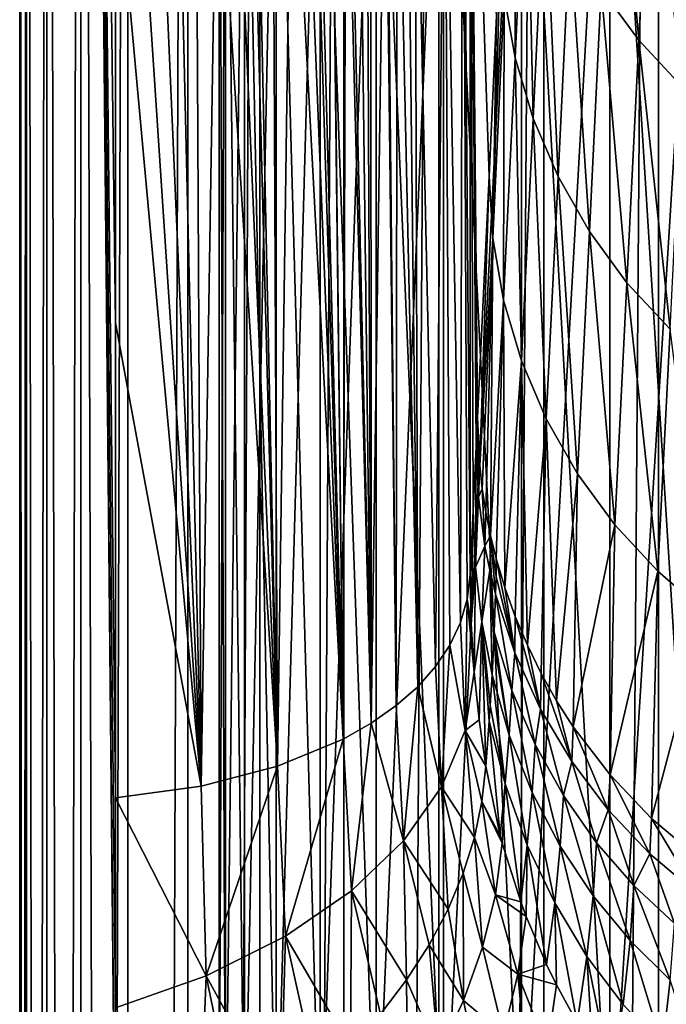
# Model space of a CAD drawing. Header units: metres. Extents: x -24 to 24, y -69 to 184.
# Tile 310 of 656: x -24 to -15, y 97 to 111. Entities that reach past the tile are written whole.
import ezdxf

# ---------------------------------------------------------------- set-up
doc = ezdxf.new("R2010")
doc.units = ezdxf.units.M
for name, color, linetype in [('367', 7, 'CONTINUOUS'), ('369', 7, 'CONTINUOUS'), ('375', 7, 'CONTINUOUS'), ('377', 7, 'CONTINUOUS'), ('380', 7, 'CONTINUOUS'), ('387', 7, 'CONTINUOUS'), ('388', 7, 'CONTINUOUS'), ('390', 7, 'CONTINUOUS'), ('391', 7, 'CONTINUOUS'), ('393', 7, 'CONTINUOUS'), ('394', 7, 'CONTINUOUS'), ('556', 2, 'CONTINUOUS'), ('565', 2, 'CONTINUOUS')]:
    doc.layers.add(name, color=color, linetype=linetype)

msp = doc.modelspace()

# ---------------------------------------------------------------- linework, layer by layer
at = {"layer": '367'}
for points in [[(-24.25, -68.3), (-24.25, 145.2), (-24.152377, 145.2, -2.173753)], [(-24.152377, -68.3, -2.173753), (-24.25, -68.3), (-24.152377, 145.2, -2.173753)], [(-23.860293, 145.2, -4.330005), (-24.152377, -68.3, -2.173753), (-24.152377, 145.2, -2.173753)], [(-23.860293, -68.3, -4.330005), (-24.152377, -68.3, -2.173753), (-23.860293, 145.2, -4.330005)], [(-23.376099, 145.2, -6.451394), (-23.860293, -68.3, -4.330005), (-23.860293, 145.2, -4.330005)], [(-23.376099, -68.3, -6.451394), (-23.860293, -68.3, -4.330005), (-23.376099, 145.2, -6.451394)], [(-22.703696, 145.2, -8.520839), (-23.376099, -68.3, -6.451394), (-23.376099, 145.2, -6.451394)], [(-22.703696, -68.3, -8.520839), (-23.376099, -68.3, -6.451394), (-22.703696, 145.2, -8.520839)], [(-21.848495, 145.2, -10.521681), (-22.703696, -68.3, -8.520839), (-22.703696, 145.2, -8.520839)], [(-21.848495, -68.3, -10.521681), (-22.703696, -68.3, -8.520839), (-21.848495, 145.2, -10.521681)], [(-20.817383, 145.2, -12.437807), (-21.848495, -68.3, -10.521681), (-21.848495, 145.2, -10.521681)], [(-20.817383, -68.3, -12.437807), (-21.848495, -68.3, -10.521681), (-20.817383, 145.2, -12.437807)], [(-19.618662, 145.2, -14.253792), (-20.817383, -68.3, -12.437807), (-20.817383, 145.2, -12.437807)], [(-19.618662, -68.3, -14.253792), (-20.817383, -68.3, -12.437807), (-19.618662, 145.2, -14.253792)], [(-18.261983, 145.2, -15.955014), (-19.618662, -68.3, -14.253792), (-19.618662, 145.2, -14.253792)], [(-18.261983, -68.3, -15.955014), (-19.618662, -68.3, -14.253792), (-18.261983, 145.2, -15.955014)], [(-16.758269, 145.2, -17.527775), (-18.261983, -68.3, -15.955014), (-18.261983, 145.2, -15.955014)], [(-16.758269, -68.3, -17.527775), (-18.261983, -68.3, -15.955014), (-16.758269, 145.2, -17.527775)], [(-15.119628, 145.2, -18.959413), (-16.758269, -68.3, -17.527775), (-16.758269, 145.2, -17.527775)], [(-15.119628, -68.3, -18.959413), (-16.758269, -68.3, -17.527775), (-15.119628, 145.2, -18.959413)], [(-13.359252, 145.2, -20.238401), (-15.119628, -68.3, -18.959413), (-15.119628, 145.2, -18.959413)], [(-13.359252, -68.3, -20.238401), (-15.119628, -68.3, -18.959413), (-13.359252, 145.2, -20.238401)]]:
    msp.add_3dface(points, dxfattribs=at)
at = {"layer": '369'}
for points in [[(-24.25, 145.2), (-24.25, -68.3), (-24.152377, -68.3, 2.173753)], [(-24.25, 145.2), (-24.152377, -68.3, 2.173753), (-24.152377, 145.2, 2.173753)], [(-24.152377, 145.2, 2.173753), (-23.860293, -68.3, 4.330005), (-23.860293, 145.2, 4.330005)], [(-24.152377, -68.3, 2.173753), (-23.860293, -68.3, 4.330005), (-24.152377, 145.2, 2.173753)], [(-23.860293, 145.2, 4.330005), (-23.376099, -68.3, 6.451393), (-23.376099, 145.2, 6.451394)], [(-23.860293, -68.3, 4.330005), (-23.376099, -68.3, 6.451393), (-23.860293, 145.2, 4.330005)], [(-22.882864, 96.696752, 8.02727), (-23.376099, 145.2, 6.451394), (-22.88287, 93.696747, 8.027252)], [(-22.88287, 99.696742, 8.027252), (-23.376099, 145.2, 6.451394), (-22.882864, 96.696752, 8.02727)], [(-22.88287, 106.484945, 8.027252), (-23.376099, 145.2, 6.451394), (-22.88287, 99.696742, 8.027252)], [(-22.88287, 113.273149, 8.027252), (-23.376099, 145.2, 6.451394), (-22.88287, 106.484945, 8.027252)], [(-23.376099, 145.2, 6.451394), (-22.703696, -68.3, 8.520839), (-22.88287, 93.696747, 8.027252)], [(-23.376099, -68.3, 6.451393), (-22.703696, -68.3, 8.520839), (-23.376099, 145.2, 6.451394)]]:
    msp.add_3dface(points, dxfattribs=at)
at = {"layer": '375'}
for points in [[(-17.811177, 102.888231, 37.190803), (-17.76811, 103.800286, 43.359596), (-17.811177, 116.604012, 37.190803)], [(-17.76811, 103.800286, 43.359596), (-17.725042, 104.71228, 49.528477), (-17.811177, 116.604012, 37.190803)], [(-17.725042, 104.71228, 49.528477), (-17.715093, 104.922955, 50.953554), (-17.811177, 116.604012, 37.190803)], [(-17.715093, 104.922955, 50.953554), (-17.705145, 105.133602, 52.378436), (-17.811177, 116.604012, 37.190803)], [(-17.705145, 105.133602, 52.378436), (-17.542342, 108.581463, 75.697882), (-17.811177, 116.604012, 37.190803)], [(-17.542342, 108.581463, 75.697882), (-17.434395, 110.870101, 91.159984), (-17.811177, 116.604012, 37.190803)]]:
    msp.add_3dface(points, dxfattribs=at)
at = {"layer": '377'}
for points in [[(-17.811177, 102.888231, 37.190803), (-17.811177, 116.604012, 37.190803), (-17.916688, 116.064159, 33.417395)], [(-17.916688, 116.064159, 33.417395), (-18.180625, 115.51939, 29.648596), (-17.95109, 102.201337, 32.763533)], [(-17.853955, 102.537836, 34.974335), (-17.916688, 116.064159, 33.417395), (-17.95109, 102.201337, 32.763533)], [(-17.811177, 102.888231, 37.190803), (-17.916688, 116.064159, 33.417395), (-17.853955, 102.537836, 34.974335)], [(-18.180625, 115.51939, 29.648596), (-18.601397, 114.972083, 25.902466), (-18.306062, 101.573744, 28.373115)], [(-18.102058, 101.879603, 30.561874), (-18.180625, 115.51939, 29.648596), (-18.306062, 101.573744, 28.373115)], [(-17.95109, 102.201337, 32.763533), (-18.180625, 115.51939, 29.648596), (-18.102058, 101.879603, 30.561874)], [(-18.562049, 101.284979, 26.200826), (-18.601397, 114.972083, 25.902466), (-18.71538, 114.860789, 25.078247)], [(-18.306062, 101.573744, 28.373115), (-18.601397, 114.972083, 25.902466), (-18.562049, 101.284979, 26.200826)], [(-18.855119, 114.75738, 24.136646), (-18.562049, 101.284979, 26.200826), (-18.71538, 114.860789, 25.078247)], [(-19.02495, 114.669692, 23.07478), (-18.868719, 101.014628, 24.048519), (-19.005539, 114.677922, 23.192149)], [(-19.005539, 114.677922, 23.192149), (-18.868719, 101.014628, 24.048519), (-18.855119, 114.75738, 24.136646)], [(-18.868719, 101.014628, 24.048519), (-18.562049, 101.284979, 26.200826), (-18.855119, 114.75738, 24.136646)], [(-19.788842, 114.511586, 19.045342), (-19.627387, 100.535051, 19.818951), (-19.588413, 114.539648, 20.010945)], [(-19.627387, 100.535051, 19.818951), (-19.224474, 100.764134, 21.919913), (-19.588413, 114.539648, 20.010945)], [(-19.588413, 114.539648, 20.010945), (-19.224474, 100.764134, 21.919913), (-19.539037, 114.546513, 20.257324)], [(-19.539037, 114.546513, 20.257324), (-19.224474, 100.764134, 21.919913), (-19.39927, 114.569027, 20.975049)], [(-19.39927, 114.569027, 20.975049), (-19.224474, 100.764134, 21.919913), (-19.28631, 114.590103, 21.579156)], [(-19.28631, 114.590103, 21.579156), (-19.224474, 100.764134, 21.919913), (-19.232919, 114.602337, 21.872933)], [(-19.232919, 114.602337, 21.872933), (-19.224474, 100.764134, 21.919913), (-19.02495, 114.669692, 23.07478)], [(-19.224474, 100.764134, 21.919913), (-18.868719, 101.014628, 24.048519), (-19.02495, 114.669692, 23.07478)], [(-20.364758, 114.376328, 16.523402), (-19.627387, 100.535051, 19.818951), (-20.184829, 114.429754, 17.276296)], [(-20.184829, 114.429754, 17.276296), (-19.627387, 100.535051, 19.818951), (-20.05355, 114.461945, 17.844537)], [(-20.05355, 114.461945, 17.844537), (-19.627387, 100.535051, 19.818951), (-19.994421, 114.474416, 18.106109)], [(-19.994421, 114.474416, 18.106109), (-19.627387, 100.535051, 19.818951), (-19.795059, 114.510558, 19.016214)], [(-19.795059, 114.510558, 19.016214), (-19.627387, 100.535051, 19.818951), (-19.788842, 114.511586, 19.045342)], [(-20.864043, 114.186102, 14.568798), (-20.564797, 100.147728, 15.718167), (-20.631727, 114.280706, 15.455622)], [(-20.631727, 114.280706, 15.455622), (-20.564797, 100.147728, 15.718167), (-20.364758, 114.376328, 16.523402)], [(-20.564797, 100.147728, 15.718167), (-19.627387, 100.535051, 19.818951), (-20.364758, 114.376328, 16.523402)], [(-21.167718, 114.053112, 13.461548), (-20.564797, 100.147728, 15.718167), (-20.933631, 114.15633, 14.310116)], [(-20.933631, 114.15633, 14.310116), (-20.564797, 100.147728, 15.718167), (-20.864043, 114.186102, 14.568798)], [(-21.431791, 113.933315, 12.541052), (-20.564797, 100.147728, 15.718167), (-21.167718, 114.053112, 13.461548)], [(-21.72958, 113.79651, 11.544864), (-21.658453, 99.864996, 11.779031), (-21.431791, 113.933315, 12.541052)], [(-21.658453, 99.864996, 11.779031), (-20.564797, 100.147728, 15.718167), (-21.431791, 113.933315, 12.541052)], [(-21.978716, 113.682177, 10.742093), (-21.658453, 99.864996, 11.779031), (-21.72958, 113.79651, 11.544864)], [(-22.553274, 113.420756, 8.984001), (-21.658453, 99.864996, 11.779031), (-22.252314, 113.557185, 9.889627)], [(-22.252314, 113.557185, 9.889627), (-21.658453, 99.864996, 11.779031), (-21.978716, 113.682177, 10.742093)], [(-22.88287, 113.273149, 8.027252), (-21.658453, 99.864996, 11.779031), (-22.553274, 113.420756, 8.984001)], [(-22.88287, 113.273149, 8.027252), (-22.88287, 106.484945, 8.027252), (-21.658453, 99.864996, 11.779031)], [(-22.88287, 106.484945, 8.027252), (-22.88287, 99.696742, 8.027252), (-21.658453, 99.864996, 11.779031)]]:
    msp.add_3dface(points, dxfattribs=at)
at = {"layer": '380'}
for points in [[(-15.400411, 110.524007, 123.376076), (-15.769464, 114.720228, 146.709105), (-15.938673, 111.255233, 123.2714)], [(-15.228944, 113.988084, 146.813713), (-15.769464, 114.720228, 146.709105), (-15.400411, 110.524007, 123.376076)], [(-17.16903, 110.271972, 99.472773), (-17.161437, 114.633315, 122.779003), (-17.32527, 111.16109, 99.342152)], [(-17.004567, 113.742471, 122.91001), (-17.161437, 114.633315, 122.779003), (-17.16903, 110.271972, 99.472773)], [(-14.781411, 109.8582, 123.470487), (-15.228944, 113.988084, 146.813713), (-15.400411, 110.524007, 123.376076)], [(-14.607423, 113.321781, 146.908009), (-15.228944, 113.988084, 146.813713), (-14.781411, 109.8582, 123.470487)], [(-16.911511, 109.406124, 99.59924), (-17.004567, 113.742471, 122.91001), (-17.16903, 110.271972, 99.472773)], [(-16.746019, 112.875037, 123.036837), (-17.004567, 113.742471, 122.91001), (-16.911511, 109.406124, 99.59924)], [(-16.556061, 108.574801, 99.719909), (-16.746019, 112.875037, 123.036837), (-16.911511, 109.406124, 99.59924)], [(-16.389169, 112.042334, 123.157827), (-16.746019, 112.875037, 123.036837), (-16.556061, 108.574801, 99.719909)], [(-17.32527, 111.16109, 99.342152), (-17.375651, 112.116546, 99.574326), (-17.489152, 107.694028, 75.904648)], [(-17.375651, 112.116546, 99.574326), (-17.434395, 110.870101, 91.159984), (-17.489152, 107.694028, 75.904648)], [(-16.107301, 107.788811, 99.83321), (-16.389169, 112.042334, 123.157827), (-16.556061, 108.574801, 99.719909)], [(-15.938673, 111.255233, 123.2714), (-16.389169, 112.042334, 123.157827), (-16.107301, 107.788811, 99.83321)], [(-17.333672, 106.806997, 76.034774), (-17.32527, 111.16109, 99.342152), (-17.489152, 107.694028, 75.904648)], [(-17.16903, 110.271972, 99.472773), (-17.32527, 111.16109, 99.342152), (-17.333672, 106.806997, 76.034774)], [(-15.571065, 107.058371, 99.937672), (-15.938673, 111.255233, 123.2714), (-16.107301, 107.788811, 99.83321)], [(-15.400411, 110.524007, 123.376076), (-15.938673, 111.255233, 123.2714), (-15.571065, 107.058371, 99.937672)], [(-17.434395, 110.870101, 91.159984), (-17.542342, 108.581463, 75.697882), (-17.489152, 107.694028, 75.904648)], [(-14.954324, 106.392978, 100.031936), (-15.400411, 110.524007, 123.376076), (-15.571065, 107.058371, 99.937672)], [(-14.781411, 109.8582, 123.470487), (-15.400411, 110.524007, 123.376076), (-14.954324, 106.392978, 100.031936)], [(-17.077396, 105.943067, 76.160778), (-17.16903, 110.271972, 99.472773), (-17.333672, 106.806997, 76.034774)], [(-16.911511, 109.406124, 99.59924), (-17.16903, 110.271972, 99.472773), (-17.077396, 105.943067, 76.160778)], [(-16.72364, 105.113413, 76.281032), (-16.911511, 109.406124, 99.59924), (-17.077396, 105.943067, 76.160778)], [(-16.556061, 108.574801, 99.719909), (-16.911511, 109.406124, 99.59924), (-16.72364, 105.113413, 76.281032)], [(-17.542342, 108.581463, 75.697882), (-17.705145, 105.133602, 52.378436), (-17.675281, 104.451979, 52.477436)], [(-17.489152, 107.694028, 75.904648), (-17.542342, 108.581463, 75.697882), (-17.675281, 104.451979, 52.477436)], [(-16.276979, 104.328768, 76.393979), (-16.556061, 108.574801, 99.719909), (-16.72364, 105.113413, 76.281032)], [(-16.107301, 107.788811, 99.83321), (-16.556061, 108.574801, 99.719909), (-16.276979, 104.328768, 76.393979)], [(-15.743192, 103.599283, 76.498159), (-16.107301, 107.788811, 99.83321), (-16.276979, 104.328768, 76.393979)], [(-15.571065, 107.058371, 99.937672), (-16.107301, 107.788811, 99.83321), (-15.743192, 103.599283, 76.498159)], [(-17.638315, 104.114141, 52.524916), (-17.489152, 107.694028, 75.904648), (-17.675281, 104.451979, 52.477436)], [(-17.586625, 103.778699, 52.572059), (-17.489152, 107.694028, 75.904648), (-17.638315, 104.114141, 52.524916)], [(-17.520265, 103.445874, 52.618835), (-17.489152, 107.694028, 75.904648), (-17.586625, 103.778699, 52.572059)], [(-17.333672, 106.806997, 76.034774), (-17.489152, 107.694028, 75.904648), (-17.520265, 103.445874, 52.618835)], [(-15.129184, 102.934395, 76.592224), (-15.571065, 107.058371, 99.937672), (-15.743192, 103.599283, 76.498159)], [(-14.954324, 106.392978, 100.031936), (-15.571065, 107.058371, 99.937672), (-15.129184, 102.934395, 76.592224)], [(-17.439134, 103.116444, 52.668344), (-17.333672, 106.806997, 76.034774), (-17.520265, 103.445874, 52.618835)], [(-17.316405, 102.703436, 52.723178), (-17.333672, 106.806997, 76.034774), (-17.439134, 103.116444, 52.668344)], [(-17.077396, 105.943067, 76.160778), (-17.333672, 106.806997, 76.034774), (-17.316405, 102.703436, 52.723178)], [(-14.442898, 102.342705, 76.674956), (-14.954324, 106.392978, 100.031936), (-15.129184, 102.934395, 76.592224)], [(-17.167534, 102.288504, 52.781493), (-17.077396, 105.943067, 76.160778), (-17.316405, 102.703436, 52.723178)], [(-16.993319, 101.87672, 52.839365), (-17.077396, 105.943067, 76.160778), (-17.167534, 102.288504, 52.781493)], [(-16.72364, 105.113413, 76.281032), (-17.077396, 105.943067, 76.160778), (-16.993319, 101.87672, 52.839365)], [(-16.795422, 101.473689, 52.896007), (-16.72364, 105.113413, 76.281032), (-16.993319, 101.87672, 52.839365)], [(-16.57647, 101.084737, 52.950671), (-16.72364, 105.113413, 76.281032), (-16.795422, 101.473689, 52.896007)], [(-16.276979, 104.328768, 76.393979), (-16.72364, 105.113413, 76.281032), (-16.57647, 101.084737, 52.950671)], [(-16.339287, 100.713677, 53.00282), (-16.276979, 104.328768, 76.393979), (-16.57647, 101.084737, 52.950671)], [(-15.743192, 103.599283, 76.498159), (-16.276979, 104.328768, 76.393979), (-16.339287, 100.713677, 53.00282)], [(-15.812791, 100.023965, 53.099753), (-15.743192, 103.599283, 76.498159), (-16.339287, 100.713677, 53.00282)], [(-15.129184, 102.934395, 76.592224), (-15.743192, 103.599283, 76.498159), (-15.812791, 100.023965, 53.099753)], [(-15.21785, 99.400789, 53.187335), (-15.129184, 102.934395, 76.592224), (-15.812791, 100.023965, 53.099753)], [(-14.442898, 102.342705, 76.674956), (-15.129184, 102.934395, 76.592224), (-15.21785, 99.400789, 53.187335)], [(-14.557913, 98.844902, 53.265458), (-14.442898, 102.342705, 76.674956), (-15.21785, 99.400789, 53.187335)]]:
    msp.add_3dface(points, dxfattribs=at)
at = {"layer": '387'}
for points in [[(-17.705145, 105.133602, 52.378436), (-17.715093, 104.922955, 50.953554), (-17.693464, 103.993716, 49.584847)], [(-17.675281, 104.451979, 52.477436), (-17.705145, 105.133602, 52.378436), (-17.693464, 103.993716, 49.584847)], [(-17.715093, 104.922955, 50.953554), (-17.725042, 104.71228, 49.528477), (-17.693464, 103.993716, 49.584847)], [(-17.638315, 104.114141, 52.524916), (-17.675281, 104.451979, 52.477436), (-17.693464, 103.993716, 49.584847)], [(-17.60073, 103.292762, 49.637447), (-17.638315, 104.114141, 52.524916), (-17.693464, 103.993716, 49.584847)], [(-17.586625, 103.778699, 52.572059), (-17.638315, 104.114141, 52.524916), (-17.60073, 103.292762, 49.637447)], [(-17.520265, 103.445874, 52.618835), (-17.586625, 103.778699, 52.572059), (-17.60073, 103.292762, 49.637447)], [(-17.531846, 102.947813, 49.662371), (-17.520265, 103.445874, 52.618835), (-17.60073, 103.292762, 49.637447)], [(-17.447928, 102.60603, 49.686386), (-17.520265, 103.445874, 52.618835), (-17.531846, 102.947813, 49.662371)], [(-17.442259, 102.857618, 51.154662), (-17.520265, 103.445874, 52.618835), (-17.447928, 102.60603, 49.686386)], [(-17.439134, 103.116444, 52.668344), (-17.520265, 103.445874, 52.618835), (-17.442259, 102.857618, 51.154662)]]:
    msp.add_3dface(points, dxfattribs=at)
at = {"layer": '388'}
for points in [[(-17.439134, 103.116444, 52.668344), (-17.442259, 102.857618, 51.154662), (-17.172315, 101.767472, 49.748306)], [(-17.316405, 102.703436, 52.723178), (-17.439134, 103.116444, 52.668344), (-17.172315, 101.767472, 49.748306)], [(-17.442259, 102.857618, 51.154662), (-17.447928, 102.60603, 49.686386), (-17.172315, 101.767472, 49.748306)], [(-17.167534, 102.288504, 52.781493), (-17.316405, 102.703436, 52.723178), (-17.172315, 101.767472, 49.748306)], [(-16.807286, 100.966009, 49.814918), (-17.167534, 102.288504, 52.781493), (-17.172315, 101.767472, 49.748306)], [(-16.993319, 101.87672, 52.839365), (-17.167534, 102.288504, 52.781493), (-16.807286, 100.966009, 49.814918)], [(-16.795422, 101.473689, 52.896007), (-16.993319, 101.87672, 52.839365), (-16.807286, 100.966009, 49.814918)], [(-16.35989, 100.215007, 49.884038), (-16.795422, 101.473689, 52.896007), (-16.807286, 100.966009, 49.814918)], [(-16.57647, 101.084737, 52.950671), (-16.795422, 101.473689, 52.896007), (-16.35989, 100.215007, 49.884038)], [(-16.339287, 100.713677, 53.00282), (-16.57647, 101.084737, 52.950671), (-16.35989, 100.215007, 49.884038)], [(-15.837424, 99.524675, 49.953483), (-16.339287, 100.713677, 53.00282), (-16.35989, 100.215007, 49.884038)], [(-15.812791, 100.023965, 53.099753), (-16.339287, 100.713677, 53.00282), (-15.837424, 99.524675, 49.953483)], [(-15.243069, 98.898114, 50.021821), (-15.812791, 100.023965, 53.099753), (-15.837424, 99.524675, 49.953483)], [(-15.21785, 99.400789, 53.187335), (-15.812791, 100.023965, 53.099753), (-15.243069, 98.898114, 50.021821)], [(-14.576764, 98.335947, 50.088049), (-15.21785, 99.400789, 53.187335), (-15.243069, 98.898114, 50.021821)], [(-14.557913, 98.844902, 53.265458), (-15.21785, 99.400789, 53.187335), (-14.576764, 98.335947, 50.088049)]]:
    msp.add_3dface(points, dxfattribs=at)
at = {"layer": '390'}
for points in [[(-17.725042, 104.71228, 49.528477), (-17.76811, 103.800286, 43.359596), (-17.736894, 102.994331, 43.43607)], [(-17.693464, 103.993716, 49.584847), (-17.725042, 104.71228, 49.528477), (-17.736894, 102.994331, 43.43607)], [(-17.60073, 103.292762, 49.637447), (-17.693464, 103.993716, 49.584847), (-17.736894, 102.994331, 43.43607)], [(-17.76811, 103.800286, 43.359596), (-17.811177, 102.888231, 37.190803), (-17.796173, 102.186073, 37.291679)], [(-17.736894, 102.994331, 43.43607), (-17.76811, 103.800286, 43.359596), (-17.796173, 102.186073, 37.291679)], [(-17.646362, 102.209772, 43.496527), (-17.60073, 103.292762, 49.637447), (-17.736894, 102.994331, 43.43607)], [(-17.531846, 102.947813, 49.662371), (-17.60073, 103.292762, 49.637447), (-17.646362, 102.209772, 43.496527)], [(-17.753089, 101.492091, 37.376094), (-17.736894, 102.994331, 43.43607), (-17.796173, 102.186073, 37.291679)], [(-17.646362, 102.209772, 43.496527), (-17.736894, 102.994331, 43.43607), (-17.753089, 101.492091, 37.376094)], [(-17.499654, 101.454395, 43.565734), (-17.531846, 102.947813, 49.662371), (-17.646362, 102.209772, 43.496527)], [(-17.473429, 101.942103, 46.028586), (-17.531846, 102.947813, 49.662371), (-17.499654, 101.454395, 43.565734)], [(-17.46785, 102.062458, 46.662559), (-17.531846, 102.947813, 49.662371), (-17.473429, 101.942103, 46.028586)], [(-17.447928, 102.60603, 49.686386), (-17.531846, 102.947813, 49.662371), (-17.46785, 102.062458, 46.662559)], [(-17.683728, 100.813723, 37.443126), (-17.646362, 102.209772, 43.496527), (-17.753089, 101.492091, 37.376094)], [(-17.589287, 100.149249, 37.49304), (-17.646362, 102.209772, 43.496527), (-17.683728, 100.813723, 37.443126)], [(-17.542417, 100.79361, 40.426368), (-17.646362, 102.209772, 43.496527), (-17.589287, 100.149249, 37.49304)], [(-17.527132, 101.018182, 41.474179), (-17.646362, 102.209772, 43.496527), (-17.542417, 100.79361, 40.426368)], [(-17.499654, 101.454395, 43.565734), (-17.646362, 102.209772, 43.496527), (-17.527132, 101.018182, 41.474179)]]:
    msp.add_3dface(points, dxfattribs=at)
at = {"layer": '391'}
for points in [[(-17.447928, 102.60603, 49.686386), (-17.46785, 102.062458, 46.662559), (-17.21639, 101.232405, 46.588934)], [(-17.172315, 101.767472, 49.748306), (-17.447928, 102.60603, 49.686386), (-17.21639, 101.232405, 46.588934)], [(-17.46785, 102.062458, 46.662559), (-17.473429, 101.942103, 46.028586), (-17.254772, 100.592025, 43.58768)], [(-17.21639, 101.232405, 46.588934), (-17.46785, 102.062458, 46.662559), (-17.254772, 100.592025, 43.58768)], [(-17.473429, 101.942103, 46.028586), (-17.499654, 101.454395, 43.565734), (-17.254772, 100.592025, 43.58768)], [(-16.884489, 100.45808, 46.632628), (-17.172315, 101.767472, 49.748306), (-17.21639, 101.232405, 46.588934)], [(-16.807286, 100.966009, 49.814918), (-17.172315, 101.767472, 49.748306), (-16.884489, 100.45808, 46.632628)], [(-17.499654, 101.454395, 43.565734), (-17.527132, 101.018182, 41.474179), (-17.309716, 99.899156, 40.617286)], [(-17.254772, 100.592025, 43.58768), (-17.499654, 101.454395, 43.565734), (-17.309716, 99.899156, 40.617286)], [(-16.92769, 99.774207, 43.642743), (-17.21639, 101.232405, 46.588934), (-17.254772, 100.592025, 43.58768)], [(-16.884489, 100.45808, 46.632628), (-17.21639, 101.232405, 46.588934), (-16.92769, 99.774207, 43.642743)], [(-17.527132, 101.018182, 41.474179), (-17.542417, 100.79361, 40.426368), (-17.309716, 99.899156, 40.617286)], [(-16.478237, 99.728342, 46.683888), (-16.807286, 100.966009, 49.814918), (-16.884489, 100.45808, 46.632628)], [(-16.35989, 100.215007, 49.884038), (-16.807286, 100.966009, 49.814918), (-16.478237, 99.728342, 46.683888)], [(-17.542417, 100.79361, 40.426368), (-17.589287, 100.149249, 37.49304), (-17.381222, 99.155654, 37.560737)], [(-17.309716, 99.899156, 40.617286), (-17.542417, 100.79361, 40.426368), (-17.381222, 99.155654, 37.560737)], [(-16.994781, 99.020719, 40.690597), (-17.254772, 100.592025, 43.58768), (-17.309716, 99.899156, 40.617286)], [(-16.92769, 99.774207, 43.642743), (-17.254772, 100.592025, 43.58768), (-16.994781, 99.020719, 40.690597)], [(-16.524837, 99.005221, 43.704086), (-16.884489, 100.45808, 46.632628), (-16.92769, 99.774207, 43.642743)], [(-16.478237, 99.728342, 46.683888), (-16.884489, 100.45808, 46.632628), (-16.524837, 99.005221, 43.704086)], [(-16.004773, 99.053609, 46.740381), (-16.35989, 100.215007, 49.884038), (-16.478237, 99.728342, 46.683888)], [(-15.837424, 99.524675, 49.953483), (-16.35989, 100.215007, 49.884038), (-16.004773, 99.053609, 46.740381)], [(-17.352824, 99.047929, 37.568743), (-17.309716, 99.899156, 40.617286), (-17.381222, 99.155654, 37.560737)], [(-17.089818, 98.209076, 37.635996), (-17.309716, 99.899156, 40.617286), (-17.352824, 99.047929, 37.568743)], [(-16.994781, 99.020719, 40.690597), (-17.309716, 99.899156, 40.617286), (-17.089818, 98.209076, 37.635996)], [(-16.602468, 98.194111, 40.768131), (-16.92769, 99.774207, 43.642743), (-16.994781, 99.020719, 40.690597)], [(-16.524837, 99.005221, 43.704086), (-16.92769, 99.774207, 43.642743), (-16.602468, 98.194111, 40.768131)], [(-16.054709, 98.296117, 43.769277), (-16.478237, 99.728342, 46.683888), (-16.524837, 99.005221, 43.704086)], [(-16.004773, 99.053609, 46.740381), (-16.478237, 99.728342, 46.683888), (-16.054709, 98.296117, 43.769277)], [(-15.472473, 98.442531, 46.799722), (-15.837424, 99.524675, 49.953483), (-16.004773, 99.053609, 46.740381)], [(-15.243069, 98.898114, 50.021821), (-15.837424, 99.524675, 49.953483), (-15.472473, 98.442531, 46.799722)], [(-17.012775, 98.001537, 37.654036), (-16.994781, 99.020719, 40.690597), (-17.089818, 98.209076, 37.635996)], [(-16.720845, 97.314059, 37.717971), (-16.994781, 99.020719, 40.690597), (-17.012775, 98.001537, 37.654036)], [(-16.602468, 98.194111, 40.768131), (-16.994781, 99.020719, 40.690597), (-16.720845, 97.314059, 37.717971)], [(-16.142154, 97.430859, 40.847485), (-16.524837, 99.005221, 43.704086), (-16.602468, 98.194111, 40.768131)], [(-16.054709, 98.296117, 43.769277), (-16.524837, 99.005221, 43.704086), (-16.142154, 97.430859, 40.847485)], [(-15.527218, 97.656454, 43.835631), (-16.004773, 99.053609, 46.740381), (-16.054709, 98.296117, 43.769277)], [(-15.472473, 98.442531, 46.799722), (-16.004773, 99.053609, 46.740381), (-15.527218, 97.656454, 43.835631)], [(-14.891144, 97.901018, 46.859653), (-15.243069, 98.898114, 50.021821), (-15.472473, 98.442531, 46.799722)], [(-14.576764, 98.335947, 50.088049), (-15.243069, 98.898114, 50.021821), (-14.891144, 97.901018, 46.859653)], [(-14.953629, 97.092664, 43.900504), (-15.472473, 98.442531, 46.799722), (-15.527218, 97.656454, 43.835631)], [(-14.891144, 97.901018, 46.859653), (-15.472473, 98.442531, 46.799722), (-14.953629, 97.092664, 43.900504)], [(-15.624789, 96.741721, 40.925711), (-16.054709, 98.296117, 43.769277), (-16.142154, 97.430859, 40.847485)], [(-15.527218, 97.656454, 43.835631), (-16.054709, 98.296117, 43.769277), (-15.624789, 96.741721, 40.925711)], [(-16.578724, 97.022361, 37.74709), (-16.602468, 98.194111, 40.768131), (-16.720845, 97.314059, 37.717971)], [(-16.284399, 96.483664, 37.804069), (-16.602468, 98.194111, 40.768131), (-16.578724, 97.022361, 37.74709)], [(-16.142154, 97.430859, 40.847485), (-16.602468, 98.194111, 40.768131), (-16.284399, 96.483664, 37.804069)], [(-15.06264, 96.13425, 40.999751), (-15.527218, 97.656454, 43.835631), (-15.624789, 96.741721, 40.925711)], [(-14.953629, 97.092664, 43.900504), (-15.527218, 97.656454, 43.835631), (-15.06264, 96.13425, 40.999751)], [(-16.065064, 96.128263, 37.843968), (-16.142154, 97.430859, 40.847485), (-16.284399, 96.483664, 37.804069)], [(-15.795186, 95.734332, 37.890352), (-16.142154, 97.430859, 40.847485), (-16.065064, 96.128263, 37.843968)], [(-15.624789, 96.741721, 40.925711), (-16.142154, 97.430859, 40.847485), (-15.795186, 95.734332, 37.890352)], [(-14.468917, 95.610808, 41.06687), (-14.953629, 97.092664, 43.900504), (-15.06264, 96.13425, 40.999751)]]:
    msp.add_3dface(points, dxfattribs=at)
at = {"layer": '393'}
for points in [[(-17.811177, 102.888231, 37.190803), (-17.853955, 102.537836, 34.974335), (-17.796173, 102.186073, 37.291679)], [(-17.853955, 102.537836, 34.974335), (-17.95109, 102.201337, 32.763533), (-17.885494, 100.65983, 33.119008)], [(-17.753089, 101.492091, 37.376094), (-17.853955, 102.537836, 34.974335), (-17.885494, 100.65983, 33.119008)], [(-17.853955, 102.537836, 34.974335), (-17.753089, 101.492091, 37.376094), (-17.796173, 102.186073, 37.291679)], [(-17.95109, 102.201337, 32.763533), (-18.102058, 101.879603, 30.561874), (-17.885494, 100.65983, 33.119008)], [(-18.102058, 101.879603, 30.561874), (-18.306062, 101.573744, 28.373115), (-18.222048, 99.852802, 28.847981)], [(-17.885494, 100.65983, 33.119008), (-18.102058, 101.879603, 30.561874), (-18.222048, 99.852802, 28.847981)], [(-18.306062, 101.573744, 28.373115), (-18.562049, 101.284979, 26.200826), (-18.222048, 99.852802, 28.847981)], [(-17.683728, 100.813723, 37.443126), (-17.753089, 101.492091, 37.376094), (-17.885494, 100.65983, 33.119008)], [(-18.562049, 101.284979, 26.200826), (-18.868719, 101.014628, 24.048519), (-18.763678, 99.084378, 24.580781)], [(-18.222048, 99.852802, 28.847981), (-18.562049, 101.284979, 26.200826), (-18.763678, 99.084378, 24.580781)], [(-18.868719, 101.014628, 24.048519), (-19.224474, 100.764134, 21.919913), (-18.763678, 99.084378, 24.580781)], [(-19.224474, 100.764134, 21.919913), (-19.627387, 100.535051, 19.818951), (-19.5082, 98.368433, 20.337813)], [(-18.763678, 99.084378, 24.580781), (-19.224474, 100.764134, 21.919913), (-19.5082, 98.368433, 20.337813)], [(-17.589287, 100.149249, 37.49304), (-17.683728, 100.813723, 37.443126), (-17.885494, 100.65983, 33.119008)], [(-17.885494, 100.65983, 33.119008), (-18.222048, 99.852802, 28.847981), (-17.750798, 99.132001, 33.169546)], [(-17.643356, 99.642933, 35.338902), (-17.885494, 100.65983, 33.119008), (-17.750798, 99.132001, 33.169546)], [(-17.589287, 100.149249, 37.49304), (-17.885494, 100.65983, 33.119008), (-17.643356, 99.642933, 35.338902)], [(-19.627387, 100.535051, 19.818951), (-20.564797, 100.147728, 15.718167), (-20.451432, 97.719257, 16.14199)], [(-19.5082, 98.368433, 20.337813), (-19.627387, 100.535051, 19.818951), (-20.451432, 97.719257, 16.14199)], [(-20.564797, 100.147728, 15.718167), (-21.658453, 99.864996, 11.779031), (-21.583289, 97.154283, 12.02434)], [(-20.451432, 97.719257, 16.14199), (-20.564797, 100.147728, 15.718167), (-21.583289, 97.154283, 12.02434)], [(-21.658453, 99.864996, 11.779031), (-22.88287, 99.696742, 8.027252), (-21.583289, 97.154283, 12.02434)], [(-18.222048, 99.852802, 28.847981), (-18.763678, 99.084378, 24.580781), (-18.127722, 98.106131, 28.79859)], [(-17.91212, 98.618755, 30.988114), (-18.222048, 99.852802, 28.847981), (-18.127722, 98.106131, 28.79859)], [(-17.750798, 99.132001, 33.169546), (-18.222048, 99.852802, 28.847981), (-17.91212, 98.618755, 30.988114)], [(-22.88287, 99.696742, 8.027252), (-22.882864, 96.696752, 8.02727), (-21.583289, 97.154283, 12.02434)], [(-18.763678, 99.084378, 24.580781), (-19.5082, 98.368433, 20.337813), (-18.720694, 97.095122, 24.415499)], [(-18.397547, 97.597162, 26.605491), (-18.763678, 99.084378, 24.580781), (-18.720694, 97.095122, 24.415499)], [(-18.127722, 98.106131, 28.79859), (-18.763678, 99.084378, 24.580781), (-18.397547, 97.597162, 26.605491)], [(-19.5082, 98.368433, 20.337813), (-20.451432, 97.719257, 16.14199), (-19.519869, 96.124723, 20.076874)], [(-19.095292, 96.603555, 22.237755), (-19.5082, 98.368433, 20.337813), (-19.519869, 96.124723, 20.076874)], [(-18.720694, 97.095122, 24.415499), (-19.5082, 98.368433, 20.337813), (-19.095292, 96.603555, 22.237755)], [(-20.451432, 97.719257, 16.14199), (-21.583289, 97.154283, 12.02434), (-20.524016, 95.204202, 15.778923)], [(-19.995745, 95.65809, 17.925159), (-20.451432, 97.719257, 16.14199), (-20.524016, 95.204202, 15.778923)], [(-19.519869, 96.124723, 20.076874), (-20.451432, 97.719257, 16.14199), (-19.995745, 95.65809, 17.925159)], [(-21.583289, 97.154283, 12.02434), (-22.882864, 96.696752, 8.02727), (-21.694564, 94.3691, 11.642338)], [(-21.095985, 94.770993, 13.66909), (-21.583289, 97.154283, 12.02434), (-21.694564, 94.3691, 11.642338)], [(-20.524016, 95.204202, 15.778923), (-21.583289, 97.154283, 12.02434), (-21.095985, 94.770993, 13.66909)]]:
    msp.add_3dface(points, dxfattribs=at)
at = {"layer": '394'}
for points in [[(-17.381222, 99.155654, 37.560737), (-17.589287, 100.149249, 37.49304), (-17.643356, 99.642933, 35.338902)], [(-17.643356, 99.642933, 35.338902), (-17.750798, 99.132001, 33.169546), (-17.450222, 98.312831, 34.822458)], [(-17.352824, 99.047929, 37.568743), (-17.643356, 99.642933, 35.338902), (-17.450222, 98.312831, 34.822458)], [(-17.352824, 99.047929, 37.568743), (-17.381222, 99.155654, 37.560737), (-17.643356, 99.642933, 35.338902)], [(-17.750798, 99.132001, 33.169546), (-17.91212, 98.618755, 30.988114), (-17.634834, 97.561991, 32.063581)], [(-17.450222, 98.312831, 34.822458), (-17.750798, 99.132001, 33.169546), (-17.634834, 97.561991, 32.063581)], [(-17.089818, 98.209076, 37.635996), (-17.352824, 99.047929, 37.568743), (-17.450222, 98.312831, 34.822458)], [(-17.91212, 98.618755, 30.988114), (-18.127722, 98.106131, 28.79859), (-17.906324, 96.801597, 29.297621)], [(-17.634834, 97.561991, 32.063581), (-17.91212, 98.618755, 30.988114), (-17.906324, 96.801597, 29.297621)], [(-17.450222, 98.312831, 34.822458), (-17.634834, 97.561991, 32.063581), (-17.129009, 97.174824, 34.89866)], [(-17.012775, 98.001537, 37.654036), (-17.450222, 98.312831, 34.822458), (-17.129009, 97.174824, 34.89866)], [(-17.012775, 98.001537, 37.654036), (-17.089818, 98.209076, 37.635996), (-17.450222, 98.312831, 34.822458)], [(-18.127722, 98.106131, 28.79859), (-18.397547, 97.597162, 26.605491), (-17.906324, 96.801597, 29.297621)], [(-16.720845, 97.314059, 37.717971), (-17.012775, 98.001537, 37.654036), (-17.129009, 97.174824, 34.89866)], [(-18.397547, 97.597162, 26.605491), (-18.720694, 97.095122, 24.415499), (-18.263757, 96.038838, 26.532403)], [(-17.906324, 96.801597, 29.297621), (-18.397547, 97.597162, 26.605491), (-18.263757, 96.038838, 26.532403)], [(-17.634834, 97.561991, 32.063581), (-17.906324, 96.801597, 29.297621), (-17.334921, 96.31974, 32.13198)], [(-17.129009, 97.174824, 34.89866), (-17.634834, 97.561991, 32.063581), (-17.334921, 96.31974, 32.13198)], [(-16.578724, 97.022361, 37.74709), (-16.720845, 97.314059, 37.717971), (-17.129009, 97.174824, 34.89866)], [(-18.720694, 97.095122, 24.415499), (-19.095292, 96.603555, 22.237755), (-18.704912, 95.280404, 23.776934)], [(-18.263757, 96.038838, 26.532403), (-18.720694, 97.095122, 24.415499), (-18.704912, 95.280404, 23.776934)], [(-17.129009, 97.174824, 34.89866), (-17.334921, 96.31974, 32.13198), (-16.938808, 95.147183, 32.225588)], [(-16.713032, 96.106305, 34.990234), (-17.129009, 97.174824, 34.89866), (-16.938808, 95.147183, 32.225588)], [(-16.578724, 97.022361, 37.74709), (-17.129009, 97.174824, 34.89866), (-16.713032, 96.106305, 34.990234)], [(-16.284399, 96.483664, 37.804069), (-16.578724, 97.022361, 37.74709), (-16.713032, 96.106305, 34.990234)], [(-17.906324, 96.801597, 29.297621), (-18.263757, 96.038838, 26.532403), (-17.629702, 95.443798, 29.360527)], [(-17.334921, 96.31974, 32.13198), (-17.906324, 96.801597, 29.297621), (-17.629702, 95.443798, 29.360527)]]:
    msp.add_3dface(points, dxfattribs=at)
at = {"layer": '556'}
for points in [[(-21.308703, 94.2, -1.974633), (-21.4, 116.65), (-21.4, 94.2)], [(-21.308703, 116.65, -1.974633), (-21.4, 116.65), (-21.308703, 94.2, -1.974633)], [(-21.035611, 94.2, -3.932309), (-21.308703, 116.65, -1.974633), (-21.308703, 94.2, -1.974633)], [(-21.035611, 116.65, -3.932309), (-21.308703, 116.65, -1.974633), (-21.035611, 94.2, -3.932309)], [(-20.583073, 94.2, -5.856374), (-21.035611, 116.65, -3.932309), (-21.035611, 94.2, -3.932309)], [(-20.583073, 116.65, -5.856374), (-21.035611, 116.65, -3.932309), (-20.583073, 94.2, -5.856374)], [(-19.954938, 94.2, -7.730488), (-20.583073, 116.65, -5.856374), (-20.583073, 94.2, -5.856374)], [(-19.954938, 116.65, -7.730488), (-20.583073, 116.65, -5.856374), (-19.954938, 94.2, -7.730488)], [(-19.156526, 94.2, -9.538738), (-19.954938, 116.65, -7.730488), (-19.954938, 94.2, -7.730488)], [(-19.156526, 116.65, -9.538738), (-19.954938, 116.65, -7.730488), (-19.156526, 94.2, -9.538738)], [(-18.194626, 94.2, -11.265681), (-19.156526, 116.65, -9.538738), (-19.156526, 94.2, -9.538738)], [(-18.194626, 116.65, -11.265681), (-19.156526, 116.65, -9.538738), (-18.194626, 94.2, -11.265681)], [(-17.077511, 94.2, -12.896458), (-18.194626, 116.65, -11.265681), (-18.194626, 94.2, -11.265681)], [(-17.077511, 116.65, -12.896458), (-18.194626, 116.65, -11.265681), (-17.077511, 94.2, -12.896458)], [(-15.814761, 94.2, -14.41712), (-17.077511, 116.65, -12.896458), (-17.077511, 94.2, -12.896458)], [(-15.814761, 116.65, -14.41712), (-17.077511, 116.65, -12.896458), (-15.814761, 94.2, -14.41712)], [(-14.41712, 94.2, -15.814761), (-15.814761, 116.65, -14.41712), (-15.814761, 94.2, -14.41712)], [(-14.41712, 116.65, -15.814761), (-15.814761, 116.65, -14.41712), (-14.41712, 94.2, -15.814761)]]:
    msp.add_3dface(points, dxfattribs=at)
at = {"layer": '565'}
for points in [[(-21.4, 94.2), (-21.308703, 116.65, 1.974633), (-21.308703, 94.2, 1.974633)], [(-21.4, 94.2), (-21.4, 116.65), (-21.308703, 116.65, 1.974633)], [(-21.308703, 94.2, 1.974633), (-21.035611, 116.65, 3.932309), (-21.035611, 94.2, 3.932309)], [(-21.308703, 116.65, 1.974633), (-21.035611, 116.65, 3.932309), (-21.308703, 94.2, 1.974633)], [(-21.035611, 94.2, 3.932309), (-20.583073, 116.65, 5.856374), (-20.583073, 94.2, 5.856374)], [(-21.035611, 116.65, 3.932309), (-20.583073, 116.65, 5.856374), (-21.035611, 94.2, 3.932309)], [(-20.583073, 94.2, 5.856374), (-19.954938, 116.65, 7.730488), (-19.954938, 94.2, 7.730488)], [(-20.583073, 116.65, 5.856374), (-19.954938, 116.65, 7.730488), (-20.583073, 94.2, 5.856374)], [(-19.954938, 94.2, 7.730488), (-19.156526, 116.65, 9.538738), (-19.156526, 94.2, 9.538738)], [(-19.954938, 116.65, 7.730488), (-19.156526, 116.65, 9.538738), (-19.954938, 94.2, 7.730488)], [(-19.156526, 94.2, 9.538738), (-18.194626, 116.65, 11.265681), (-18.194626, 94.2, 11.265681)], [(-19.156526, 116.65, 9.538738), (-18.194626, 116.65, 11.265681), (-19.156526, 94.2, 9.538738)], [(-18.194626, 94.2, 11.265681), (-17.077511, 116.65, 12.896458), (-17.077511, 94.2, 12.896458)], [(-18.194626, 116.65, 11.265681), (-17.077511, 116.65, 12.896458), (-18.194626, 94.2, 11.265681)], [(-17.077511, 94.2, 12.896458), (-15.814761, 116.65, 14.41712), (-15.814761, 94.2, 14.41712)], [(-17.077511, 116.65, 12.896458), (-15.814761, 116.65, 14.41712), (-17.077511, 94.2, 12.896458)], [(-15.814761, 94.2, 14.41712), (-14.41712, 116.65, 15.814761), (-14.41712, 94.2, 15.814761)], [(-15.814761, 116.65, 14.41712), (-14.41712, 116.65, 15.814761), (-15.814761, 94.2, 14.41712)]]:
    msp.add_3dface(points, dxfattribs=at)

doc.saveas('drawing.dxf')
